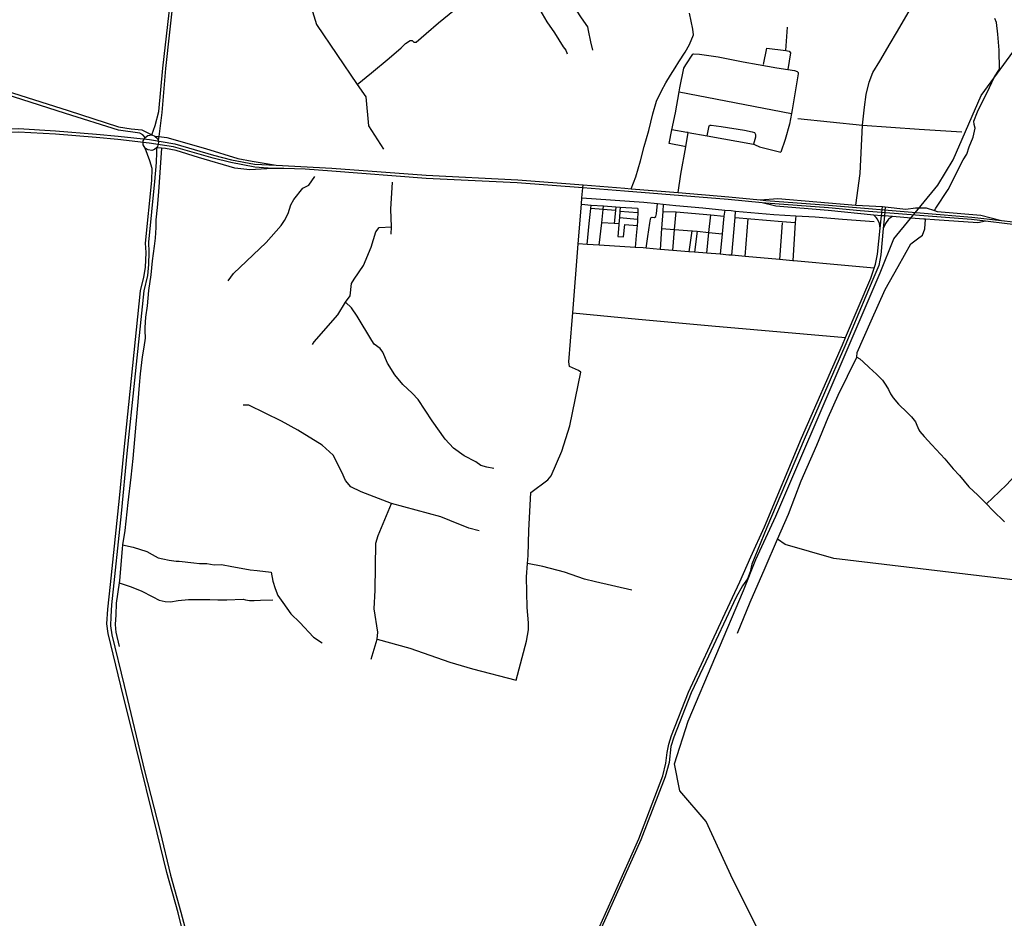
# Model space of a CAD drawing. Header units: millimetres. Extents: x 664923 to 767831, y 3118803 to 3207600.
# Tile 337 of 422: x 719886 to 723556, y 3174447 to 3177796. Entities that reach past the tile are written whole.
import ezdxf

# ---------------------------------------------------------------- set-up
doc = ezdxf.new("R2010")
doc.units = ezdxf.units.MM
doc.layers.add('railways', color=4, linetype='Continuous')
doc.layers.add('roads_3', color=3, linetype='Continuous')

msp = doc.modelspace()

# ---------------------------------------------------------------- linework, layer by layer
at = {"layer": 'railways'}
msp.add_lwpolyline([(722744.49, 3174193.13), (722544.02, 3174591.58), (722444.51, 3174808.36), (722346.95, 3174922.02), (722326.36, 3175022.71), (722377.23, 3175182.53), (722584.13, 3175669.11), (722629.69, 3175784.26), (722704.66, 3175945.76), (722954.82, 3176531.03), (723093.52, 3176853.13), (723143.55, 3176979.52), (723307.39, 3177179.33), (723364.94, 3177273.89), (723469.29, 3177514.1), (723624.4, 3177726.06), (723725.86, 3177946.08), (723772.13, 3178118.31), (723721.24, 3178254.91), (723686.44, 3178435.96), (723644.88, 3178969.91), (723621.1, 3179392.57)], dxfattribs=at)
at = {"layer": 'roads_3'}
for points in [[(720378.56, 3177366.83), (720391.17, 3177401.89), (720405.48, 3177454.37), (720420.2, 3177615.38), (720451.75, 3177898.55), (720479.24, 3178165.03), (720503.43, 3178402.9), (720522.5, 3178593.62), (720547.99, 3178836.13), (720590.43, 3179221.17), (720630.61, 3179581.68), (720659.18, 3179833.74), (720696.92, 3180199.42), (720740.43, 3180611.96), (720795.18, 3181108.27), (720802.77, 3181120.63)], [(720802.77, 3181120.63), (720803.27, 3181108.43), (720791.23, 3180994), (720754.44, 3180648.7), (720750.67, 3180613.34), (720706.01, 3180199.2), (720667.67, 3179833.09), (720647.98, 3179645.64), (720609.49, 3179311.54), (720556.75, 3178835.48), (720512.72, 3178403.35), (720483.63, 3178120.25), (720460.23, 3177898.43), (720430.07, 3177614.22), (720415.95, 3177449.95), (720405.4, 3177360.61), (720402.3, 3177347.76)], [(722022.08, 3177683.38), (722015.08, 3177714.02), (722006.11, 3177756.05), (722003.13, 3177769.34), (721997.12, 3177778.52), (721977.69, 3177807.57), (721953.03, 3177845.43), (721923.74, 3177891.53), (721884.84, 3177951.96), (721849.67, 3178011.1), (721804.63, 3178079.08)], [(721715.78, 3178006.45), (721741.15, 3177967.22), (721756.02, 3177942.73), (721784.27, 3177899.33), (721816, 3177847.67), (721851.37, 3177789.1), (721878.82, 3177747.24), (721911.15, 3177694.81), (721922.08, 3177682.62), (721926.43, 3177668.77)], [(718417.8, 3177973.27), (718489.01, 3177951.03), (718922.34, 3177813.88), (719540.08, 3177619.53), (719732.97, 3177564.09), (720066.41, 3177457.92), (720254.26, 3177397.56), (720301.21, 3177390.22), (720341.55, 3177385.87), (720378.56, 3177366.83)], [(720353.43, 3177357.65), (720345.86, 3177366.79), (720334.23, 3177373.2), (720254.26, 3177384.93), (720056.89, 3177446.87), (719734.37, 3177550.2), (719535.98, 3177610.07), (718919.97, 3177799.77), (718486.7, 3177937.35), (718417.8, 3177973.27)], [(721144.5, 3177555.44), (721197.31, 3177598.93), (721263.08, 3177653.62), (721307.95, 3177691.39), (721324.61, 3177707.18), (721341.7, 3177719.46), (721349.12, 3177719.25), (721354.55, 3177712.67), (721364.45, 3177712.51), (721400.93, 3177745.55), (721447.55, 3177784.41), (721540.82, 3177860.72)], [(723002.46, 3177105.37), (723018.01, 3177223.65), (723027.57, 3177403.85), (723034.78, 3177470.62), (723040.99, 3177518.02), (723051.78, 3177563.94), (723065.94, 3177599.37), (723091.28, 3177642.05), (723130.67, 3177707.86), (723153.94, 3177747.33), (723200.82, 3177827.69), (723220.33, 3177861.12), (723236.15, 3177883.92)], [(720976.99, 3177826.67), (720992.58, 3177778.97), (721144.5, 3177555.44), (721175.99, 3177509.1), (721186.43, 3177400.79), (721242.61, 3177314.21)], [(722164.98, 3177166.38), (722181.93, 3177210.42), (722199.52, 3177269.83), (722213.34, 3177323.89), (722230.93, 3177383.65), (722245.65, 3177445.82), (722259.6, 3177492.84), (722278.3, 3177531.53), (722293.65, 3177560.66), (722311.47, 3177589.83), (722329.67, 3177617.61), (722342.7, 3177638.94), (722366.03, 3177675.97), (722382.8, 3177704.06), (722397.66, 3177740.56), (722394.79, 3177760.9), (722381.99, 3177820.77)], [(723295.71, 3177085.16), (723300.85, 3177093.4), (723345.99, 3177163.88), (723402.87, 3177273.89), (723415.45, 3177295.5), (723424.93, 3177322.54), (723439.23, 3177358.62), (723447.09, 3177392.08), (723442.83, 3177405.43), (723442.59, 3177417.85), (723455.93, 3177452.43), (723500.65, 3177544.28), (723519.39, 3177583.42), (723537.82, 3177612.63), (723535.94, 3177683.38), (723531.31, 3177742.71), (723526.23, 3177785.88), (723520.44, 3177801.18)], [(722741.39, 3177681.24), (722748.06, 3177768.25)], [(722657.99, 3177630.03), (722670.58, 3177690.19), (722741.39, 3177681.24), (722754.26, 3177679.62), (722759.38, 3177673), (722748.96, 3177610.37)], [(722368.37, 3177323.18), (722363.61, 3177323.93), (722306.9, 3177335.03), (722317.17, 3177386.44), (722329.97, 3177449.34), (722343.44, 3177527.82), (722345.94, 3177542.39), (722360.79, 3177615.52), (722368.53, 3177628.84), (722395.03, 3177667.64), (722398.49, 3177669.69), (722420.26, 3177668.37), (722489.69, 3177657.76), (722570.21, 3177642.14), (722582.85, 3177639.72), (722638.69, 3177629.03), (722707.64, 3177616.68), (722748.96, 3177610.37), (722774.32, 3177606.51), (722783.38, 3177603.45), (722787.69, 3177600.06), (722787.78, 3177595.08), (722779.66, 3177549.68), (722764.86, 3177460.63), (722762.37, 3177446.34), (722755.41, 3177406.5), (722738.74, 3177349.74), (722723.15, 3177302.7)], [(722343.44, 3177527.82), (722762.37, 3177446.34)], [(722786.75, 3177428.02), (723027.57, 3177403.85), (723238.5, 3177388.49), (723397.73, 3177378.9)], [(718630.08, 3177265.04), (718699.04, 3177248.8), (718856.62, 3177244.48), (718985.41, 3177251.27), (719070.01, 3177271.09), (719174.83, 3177306.57), (719395.48, 3177356.64), (719505.85, 3177369.65), (719647.34, 3177383.25), (719881.41, 3177391.39), (720020.05, 3177381.79), (720172.73, 3177369.34)], [(722377.61, 3177376.16), (722372.1, 3177376.3), (722317.17, 3177386.44)], [(722448.67, 3177363.35), (722454.22, 3177394.78), (722455.36, 3177400.52), (722459.81, 3177403.33), (722463.57, 3177402.91), (722500.13, 3177398.88), (722587.37, 3177384.89), (722616.23, 3177378.98), (722625.04, 3177375.41), (722628.41, 3177369.01), (722628.85, 3177359.07), (722621.01, 3177332.29)], [(720171.11, 3177356.93), (720019.28, 3177369.39), (719881.67, 3177377.48), (719646.59, 3177369.59), (719499.71, 3177357.55), (719390.72, 3177341.58), (719177.74, 3177291.19), (719075.36, 3177254.22), (718984.54, 3177235.51), (718852.69, 3177222.73), (718694.76, 3177220.27), (718619.2, 3177234.62)], [(720672.57, 3177264.28), (720607.18, 3177279.8), (720459.92, 3177322.44), (720369.44, 3177336.64), (720252.32, 3177349.66), (720171.11, 3177356.93)], [(720172.73, 3177369.34), (720253.65, 3177362.35), (720370.37, 3177350.08), (720464.31, 3177333.68), (720609, 3177291.54), (720675.28, 3177273.77)], [(720389.18, 3177312.95), (720378.42, 3177309.42), (720365.34, 3177310.8), (720354.07, 3177317.92), (720347.02, 3177329.85), (720346.49, 3177344.35), (720353.43, 3177357.65), (720363.81, 3177364.87), (720378.56, 3177366.83), (720390.44, 3177362.56), (720399.41, 3177353.67), (720402.3, 3177347.76), (720403.95, 3177338.98), (720399.99, 3177323.55), (720396.59, 3177318.88), (720389.18, 3177312.95)], [(720390.44, 3177362.56), (720405.4, 3177360.61), (720434.46, 3177356.79), (720578.54, 3177315.78), (720699.44, 3177278.58), (720752.15, 3177269.65), (720842.65, 3177254.79)], [(722339.77, 3177152.07), (722350.46, 3177220.38), (722368.37, 3177323.18), (722377.61, 3177376.16), (722448.67, 3177363.35), (722621.01, 3177332.29), (722624.63, 3177331.64), (722643.29, 3177323.05), (722723.15, 3177302.7)], [(720507.91, 3174341.84), (720476.53, 3174467.82), (720434.9, 3174618.48), (720398.47, 3174766.05), (720318.41, 3175093.88), (720263.67, 3175313.72), (720216.52, 3175508.68), (720211.18, 3175545.03), (720215.08, 3175598.96), (720224.81, 3175691.89), (720258.38, 3176012.95), (720274.62, 3176180.81), (720336.39, 3176785.38), (720349.1, 3176836.48), (720355.8, 3176872.5), (720357.47, 3176928.84), (720354.89, 3176964.14), (720378.35, 3177197.67), (720379.42, 3177242.29), (720371.78, 3177270.98), (720354.07, 3177317.92)], [(720396.59, 3177318.88), (720396.35, 3177301.36), (720394.58, 3177264.61), (720388.28, 3177193.51), (720366.3, 3176967.9), (720367.3, 3176929.57), (720366.23, 3176884.4), (720362.64, 3176843.26), (720349.03, 3176785.47), (720314.58, 3176453), (720285.59, 3176179.37), (720264.39, 3175955.67), (720228.17, 3175615.26), (720225.42, 3175572.23), (720225.27, 3175537.4), (720230.01, 3175503.5), (720275.68, 3175314.77), (720352, 3174996.93), (720410.16, 3174770.08), (720448.48, 3174608.41), (720487.15, 3174469.65), (720521.33, 3174340.27)], [(720414.98, 3177317.17), (720403.65, 3177154.95), (720399.1, 3177096.49), (720393.27, 3177049.97), (720393.81, 3177021.49), (720391.71, 3176982.78), (720387.34, 3176952.11), (720380.24, 3176897.81), (720374.86, 3176845.68), (720366.44, 3176786.79), (720361.15, 3176729.72), (720354.87, 3176688.12), (720352.42, 3176649.04), (720352.63, 3176638.15), (720353.52, 3176609.68), (720348.51, 3176575.83), (720343.19, 3176539.5), (720334.82, 3176477.11), (720331.4, 3176433.78), (720326.92, 3176372.17), (720319.66, 3176288.34), (720314.01, 3176231.97), (720307.91, 3176161.52), (720300.06, 3176091.04), (720289.12, 3175996.95), (720277.66, 3175892.64), (720269.82, 3175839.47), (720267.63, 3175824.58), (720258.91, 3175706.25), (720257.47, 3175697.01), (720245.66, 3175621.25), (720244.03, 3175576.92), (720241.84, 3175543.12), (720243.21, 3175526.61), (720244.87, 3175513.62), (720257.18, 3175460.76)], [(720828.3, 3177241.38), (720744.17, 3177236.32), (720687.51, 3177243.49), (720552.3, 3177283.25), (720469.01, 3177309.21), (720429.21, 3177315.84), (720414.98, 3177317.17), (720396.59, 3177318.88)], [(720675.28, 3177273.77), (720761.52, 3177257.51), (720842.65, 3177254.79), (721049.51, 3177243.23), (721401.27, 3177217.3), (721742.8, 3177199.61), (721986.7, 3177180.45), (722141.58, 3177168.29), (722164.98, 3177166.38), (722339.77, 3177152.07), (722528.95, 3177136.6), (722645.63, 3177125.2), (722666.96, 3177123.12), (722900.92, 3177105.37)], [(722900, 3177094.89), (722667.15, 3177113.11), (722652.76, 3177114.43), (722526.64, 3177125.99), (722140.23, 3177157.83), (721984.51, 3177169.72), (721740.52, 3177188.36), (721400.75, 3177205.09), (721050.11, 3177232.24), (720949.67, 3177239.71), (720870.25, 3177242.17), (720828.3, 3177241.38), (720762.26, 3177246.67), (720672.57, 3177264.28)], [(720663.11, 3176823.6), (720683.56, 3176851.11), (720805.14, 3176966.11), (720861.32, 3177029.4), (720873.54, 3177048.42), (720887, 3177074.09), (720896.56, 3177106.24), (720907.72, 3177126.28), (720941.86, 3177167.98), (720963.65, 3177179.87), (720986.84, 3177212.3)], [(721270.23, 3176996.84), (721271.79, 3177025.04), (721269.49, 3177090.74), (721275.98, 3177191.02)], [(721736.06, 3175334.35), (721775.19, 3175479.91), (721782.52, 3175522.41), (721783.07, 3175548.51), (721778.04, 3175606.18), (721774.56, 3175720.54), (721778.81, 3175769.67), (721781.43, 3175799.98), (721783.86, 3175892.89), (721790.88, 3176034.26), (721855.01, 3176081.39), (721867.05, 3176095.87), (721906.47, 3176187.77), (721936.12, 3176283.28), (721977.43, 3176482.32), (721968.9, 3176489.47), (721935.08, 3176503.44), (721932.36, 3176521.8), (721945.45, 3176674.76), (721947.79, 3176704.44), (721968.02, 3176960.71), (721979.7, 3177108.74), (721981.59, 3177132.7), (721984.51, 3177169.72), (721986.7, 3177180.45)], [(721981.59, 3177132.7), (722212.16, 3177116.22), (722262.68, 3177111.23), (722284.61, 3177109.05), (722331.6, 3177104.41), (722432.16, 3177095.43), (722513.69, 3177087.17), (722537.33, 3177084.77), (722554.34, 3177083.18), (722696.32, 3177069.88), (722779.07, 3177065.82), (722850.92, 3177062.29), (722952.19, 3177052.98), (723071.11, 3177044.7)], [(722645.63, 3177125.2), (722711.6, 3177129.87), (723002.46, 3177105.37), (723101.28, 3177100.28), (723111.5, 3177099.23), (723188.23, 3177090.09), (723225.22, 3177095.65)], [(723111.5, 3177099.23), (723108.87, 3177064.84), (723104.62, 3177018.46), (723095.64, 3176920.66), (723088.57, 3176880.78), (723065.28, 3176827.79), (722961.03, 3176580.04), (722809.25, 3176232.12), (722670.49, 3175903.36), (722614.14, 3175766.6), (722608.24, 3175738.41), (722598.67, 3175712.92), (722580.45, 3175686.72), (722556.11, 3175644), (722442.77, 3175403), (722388.81, 3175287.15), (722323.75, 3175122.98), (722312.97, 3175087.46), (722306.29, 3175027.55), (722291.92, 3174974.17), (722200.53, 3174739.99), (722081.5, 3174474.12), (721867.29, 3173995.68)], [(721979.7, 3177108.74), (722016.6, 3177105.08), (722061.82, 3177102.09), (722107.54, 3177099.08), (722124.7, 3177097.94), (722188.26, 3177093.43), (722190.08, 3177090.24), (722189.73, 3177078.29), (722188.98, 3177052.97), (722188.71, 3177043.96), (722187.37, 3177029.18), (722184.08, 3176992.72), (722179.99, 3176947.51)], [(722001.62, 3176958.62), (722008.14, 3177037.03), (722015.01, 3177092.27), (722016.6, 3177105.08)], [(722106.35, 3177085.23), (722060.41, 3177088.6), (722015.01, 3177092.27)], [(722035.28, 3174391.21), (722102.88, 3174540.15), (722193.47, 3174743.47), (722282.91, 3174978.45), (722294.87, 3175025.39), (722298.85, 3175065.78), (722305.24, 3175096.76), (722315.26, 3175128.1), (722378.42, 3175289.72), (722506.75, 3175565.49), (722570.11, 3175700.98), (722611.64, 3175794.35), (722661.48, 3175906.52), (722799.93, 3176236.67), (722952.3, 3176584.04), (722964.21, 3176612), (723058.2, 3176832.65), (723070.84, 3176869.81), (723076.19, 3176885.54), (723083.6, 3176922.1), (723093.58, 3177019.42), (723098.3, 3177065.41), (723101.28, 3177100.28)], [(722046.43, 3176955.83), (722055.17, 3177038.86), (722060.41, 3177088.6), (722061.82, 3177102.09)], [(722124.7, 3177097.94), (722123.39, 3177083.2), (722121.31, 3177059.63), (722119.15, 3177035.18), (722102.14, 3177036.34), (722055.17, 3177038.86)], [(722107.54, 3177099.08), (722106.35, 3177085.23), (722102.14, 3177036.34)], [(722221.21, 3176944.73), (722227.64, 3176988.17), (722235.05, 3177038.38), (722236.53, 3177052.59), (722238.17, 3177058.58), (722243.13, 3177060.16), (722251.65, 3177059.83), (722256.84, 3177062.42), (722258.89, 3177073.15), (722262.68, 3177111.23)], [(722284.61, 3177109.05), (722282.75, 3177081.95), (722278.41, 3177018.74), (722273.04, 3176940.46)], [(723223.12, 3177055.72), (723139.25, 3177062.42), (723108.87, 3177064.84), (723098.3, 3177065.41), (723069.17, 3177067.69), (722899.26, 3177084.72), (722704.53, 3177101.4), (722652.76, 3177114.43)], [(723256.24, 3177065.1), (723018.96, 3177084.54), (722900, 3177094.89)], [(722900.92, 3177105.37), (723256.94, 3177074.94)], [(723225.22, 3177095.65), (723264.27, 3177095.27)], [(723264.27, 3177095.27), (723295.71, 3177085.16), (723305.77, 3177081.93), (723468.66, 3177068.2), (723544.81, 3177047.98)], [(722121.31, 3177059.63), (722188.98, 3177052.97)], [(722123.39, 3177083.2), (722189.73, 3177078.29)], [(722282.75, 3177081.95), (722332.86, 3177080.59), (722462.23, 3177068.89), (722509.86, 3177064.58)], [(722319.95, 3176936.6), (722326.94, 3177014.59), (722332.86, 3177080.59)], [(722446.58, 3176926.19), (722455, 3177002.94), (722462.23, 3177068.89)], [(722513.69, 3177087.17), (722509.86, 3177064.58), (722503.74, 3176997.98), (722496.76, 3176922.07)], [(722540.44, 3176918.4), (722552.35, 3177059.54), (722554.34, 3177083.18)], [(722552.35, 3177059.54), (722727.69, 3177044.13), (722775.74, 3177041.07)], [(722590.42, 3176913.98), (722600.77, 3177054.89)], [(722779.07, 3177065.82), (722775.74, 3177041.07)], [(723005.97, 3176539.19), (723006.73, 3176555.66), (723059.46, 3176674.03), (723111.7, 3176790.91), (723159.48, 3176876.29), (723206.89, 3176961.11), (723231.63, 3176980.11), (723251.06, 3176993.4), (723259.32, 3177016.36), (723261.88, 3177052.63)], [(723093.58, 3177019.42), (723090.28, 3177036.63), (723082.46, 3177052.6), (723077.79, 3177059.2), (723069.17, 3177067.69)], [(723139.25, 3177062.42), (723123.55, 3177053), (723112.79, 3177037.46), (723104.62, 3177018.46)], [(723255.82, 3177053.12), (723223.12, 3177055.72)], [(723485.24, 3177045.29), (723456.36, 3177039.72), (723294.92, 3177049.99), (723261.88, 3177052.63), (723255.82, 3177053.12)], [(723669.63, 3177024.26), (723566.46, 3177036.03), (723485.24, 3177045.29), (723433.82, 3177051.15), (723256.24, 3177065.1)], [(723256.94, 3177074.94), (723434.2, 3177060.61), (723544.81, 3177047.98), (723588.5, 3177042.99), (723669.72, 3177033.72)], [(720978.07, 3176585.41), (720984.16, 3176595.96), (721071.41, 3176696.75), (721100.92, 3176744.25), (721118.31, 3176767.54), (721122.67, 3176813.54), (721132.56, 3176829), (721167.56, 3176880.11), (721196.67, 3176948.49), (721214.15, 3177005.84), (721225.39, 3177021.71), (721271.79, 3177025.04)], [(722119.15, 3177035.18), (722118.72, 3177031.44), (722115.05, 3176988.1), (722136.31, 3176987.02), (722140.94, 3177032.61), (722187.37, 3177029.18)], [(722278.41, 3177018.74), (722326.94, 3177014.59), (722391.2, 3177009.88), (722394.19, 3177009.66), (722410.99, 3177007.8), (722455, 3177002.94), (722503.74, 3176997.98)], [(722728.35, 3177038.96), (722718.41, 3176902.63)], [(722775.74, 3177041.07), (722767.81, 3176898.25)], [(722391.2, 3177009.88), (722380.49, 3176931.62)], [(722410.99, 3177007.8), (722401.23, 3176929.92)], [(723070.84, 3176869.81), (722961.58, 3176880.51), (722771.09, 3176897.96), (722767.81, 3176898.25), (722718.41, 3176902.63), (722590.42, 3176913.98), (722540.44, 3176918.4), (722529.62, 3176919.37), (722496.76, 3176922.07), (722446.58, 3176926.19), (722401.23, 3176929.92), (722380.49, 3176931.62), (722319.95, 3176936.6), (722273.04, 3176940.46), (722221.21, 3176944.73), (722210.3, 3176945.62), (722179.99, 3176947.51), (722046.43, 3176955.83), (722001.62, 3176958.62), (721968.02, 3176960.71)], [(721652.88, 3176123.46), (721627.61, 3176128.2), (721604.4, 3176135.06), (721586.32, 3176148.28), (721542.88, 3176171.46), (721502.48, 3176199.9), (721472.49, 3176232.73), (721423.98, 3176301.71), (721371.07, 3176381.06), (721348.6, 3176404.62), (721314.41, 3176437.37), (721284.36, 3176473.32), (721257.32, 3176516.62), (721239.77, 3176556.99), (721230.06, 3176571.41), (721207.75, 3176586.64), (721198.03, 3176601.06), (721143.87, 3176691.86), (721122.31, 3176722.75), (721100.92, 3176744.25)], [(721947.79, 3176704.44), (722192.02, 3176680.84), (722466.08, 3176655.83), (722964.21, 3176612)], [(722561.32, 3175509.73), (722608.09, 3175626), (722664.16, 3175752.9), (722710.58, 3175860.72), (722751.8, 3175954.01), (722798.93, 3176077.25), (722857.37, 3176210.66), (722898.88, 3176314.39), (722936.28, 3176397.16), (723005.97, 3176539.19)], [(723005.97, 3176539.19), (723016.94, 3176532.3), (723029.89, 3176521.35), (723052.29, 3176500.64), (723079.03, 3176474.8), (723101.2, 3176452.6), (723114.55, 3176433.96), (723123.61, 3176417.71), (723131.15, 3176402.44), (723141.2, 3176386.73), (723161.14, 3176363.48), (723193.23, 3176332.27), (723209.54, 3176316.42), (723224.64, 3176297.31), (723230.12, 3176285.73), (723236.7, 3176267.96), (723241.08, 3176261.58), (723256.68, 3176242.97), (723285.27, 3176212.19), (723334.01, 3176159.91), (723364.96, 3176122.95), (723388.93, 3176098.05), (723423.99, 3176055.45), (723457.58, 3176024.02), (723488.89, 3175991.71), (723513.18, 3175966.65), (723556.72, 3175924.97)], [(721598.54, 3175891.82), (721560.59, 3175901.53), (721489.77, 3175930.45), (721455.95, 3175943.37), (721272.5, 3175993.1), (721158.39, 3176036.85), (721120.28, 3176055.95), (721100.97, 3176078.54), (721086.74, 3176109.57), (721054.06, 3176173.65), (721013.5, 3176210.44), (720923.28, 3176267.16), (720861.81, 3176300.43), (720740.07, 3176359.7), (720719.1, 3176359.3)], [(723488.89, 3175991.71), (723536.31, 3176036.82), (723564.76, 3176064.62), (723605.12, 3176107.59), (723639.4, 3176144.82), (723688.82, 3176191.49), (723695.07, 3176197.58), (723701.38, 3176200.52), (723707.09, 3176197.81), (723723.48, 3176191.1), (723739.84, 3176185.78), (723758.22, 3176185.43), (723803.49, 3176184.54), (723846.72, 3176178.7), (723909.43, 3176173.58)], [(721196.44, 3175413.61), (721218.11, 3175488.11), (721220.78, 3175513.2), (721207.25, 3175601.23), (721211.5, 3175670.54), (721213.43, 3175844.85), (721222.01, 3175873.86), (721272.5, 3175993.1)], [(723597.45, 3175707.9), (722920.39, 3175788.86), (722739.19, 3175840.38), (722710.58, 3175860.72)], [(720269.82, 3175839.47), (720309.76, 3175830.53), (720359.57, 3175813.82), (720379.76, 3175803.76), (720401.99, 3175791.25), (720419.57, 3175786.85), (720443.14, 3175782.57), (720469.22, 3175778.34), (720480.22, 3175778.3), (720535.07, 3175772.12), (720556.88, 3175769.31), (720583.37, 3175769.56), (720611.7, 3175765.13), (720638.44, 3175765.38), (720677.06, 3175758.66), (720725.46, 3175749.87), (720745.78, 3175745.78), (720771.07, 3175743.52), (720823.68, 3175737.06), (720830.07, 3175703.36), (720838.08, 3175676.41), (720848.83, 3175650.25), (720867.32, 3175624), (720896.35, 3175582.28), (720929.95, 3175550.34), (720981, 3175495.35), (721014.14, 3175474.35)], [(722168.07, 3175669.96), (722032.16, 3175701.8), (721991.07, 3175711.46), (721917.15, 3175737.18), (721835.98, 3175758.6), (721778.81, 3175769.67)], [(720257.47, 3175697.01), (720298.22, 3175683.97), (720339.01, 3175668.09), (720381.94, 3175645.27), (720405.91, 3175633.04), (720428.02, 3175627.49), (720448.52, 3175626.88), (720476.42, 3175632.13), (720514.84, 3175635.84), (720554.84, 3175635.36), (720594.6, 3175634.87), (720625.09, 3175634.7), (720657.84, 3175634.33), (720719.54, 3175636.49), (720728.34, 3175634.18), (720742.62, 3175632.21), (720760.13, 3175631.78), (720784.1, 3175632.49), (720829.32, 3175634.35)], [(721218.11, 3175488.11), (721340.13, 3175453.48), (721489.31, 3175402.47), (721573.71, 3175376.95), (721736.06, 3175334.35)]]:
    msp.add_lwpolyline(points, dxfattribs=at)

doc.saveas('drawing.dxf')
